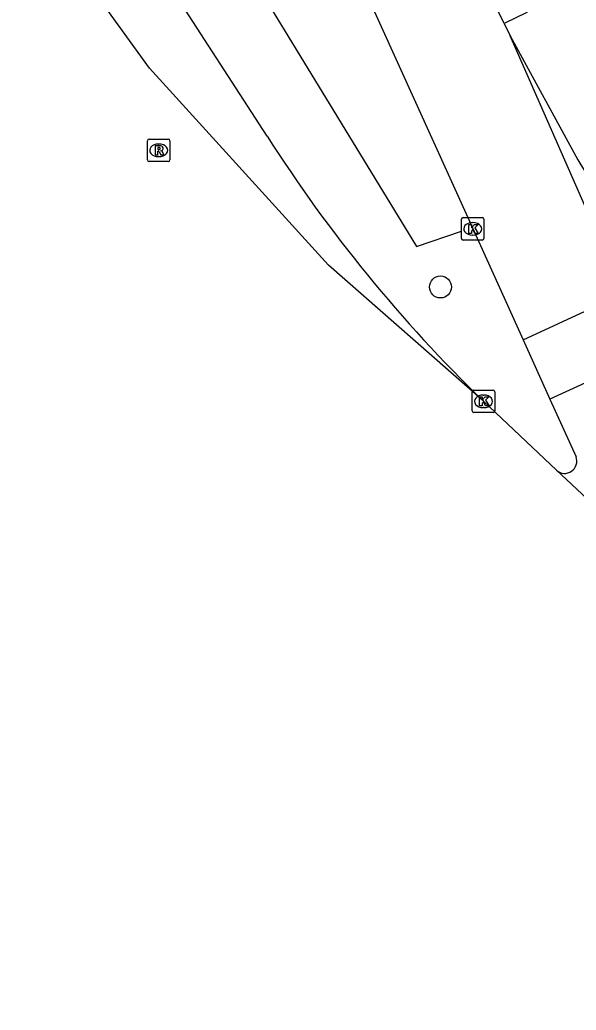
# Model space of a CAD drawing. Extents: x 160379 to 161131, y 383940 to 384849.
# Drawn here: x 160719.33 to 160744.08, y 384140.05 to 384184.05 of the extents above; entities that cross this region are included whole.
import ezdxf

# ---------------------------------------------------------------- set-up
doc = ezdxf.new("R2010")
doc.units = 0
for name, color, linetype in [('IMGEO_Berm_groen', 7, 'Continuous'), ('IMGEO_Boom', 7, 'Continuous'), ('IMGEO_Fietspad_open', 7, 'Continuous'), ('IMGEO_Kolk', 7, 'Continuous'), ('IMGEO_Rijbaan_lokaal_gesloten', 7, 'Continuous'), ('IMGEO_Rijbaan_lokaal_open', 7, 'Continuous'), ('IMGEO_Rioolput', 7, 'Continuous'), ('IMGEO_Voetpad_open', 7, 'Continuous')]:
    doc.layers.add(name, color=color, linetype=linetype)

msp = doc.modelspace()

# ---------------------------------------------------------------- linework, layer by layer
at = {"layer": 'IMGEO_Berm_groen'}
for points in [[(160724.6, 384194.239), (160736.972, 384173.978), (160738.977, 384174.654), (160738.977, 384175.188)], [(160739.052, 384175.262), (160739.253, 384175.262)]]:
    msp.add_lwpolyline(points, dxfattribs=at)
msp.add_arc((160739.054, 384175.185), 0.0767, 91.2593, 177.9717, dxfattribs=at)
at = {"layer": 'IMGEO_Boom'}
msp.add_circle((160738.043, 384172.18), 0.489, dxfattribs=at)
at = {"layer": 'IMGEO_Fietspad_open'}
msp.add_lwpolyline([(160741.141, 384183.336), (160744.151, 384177.829), (160744.245, 384177.674), (160759.975, 384152.274), (160767.603, 384139.954)], dxfattribs=at)
at = {"layer": 'IMGEO_Kolk'}
for p, q in [((160738.977, 384174.336), (160738.977, 384175.188)), ((160739.052, 384175.262), (160739.904, 384175.262)), ((160739.978, 384175.188), (160739.978, 384174.336)), ((160739.465, 384175.042), (160739.49, 384175.042)), ((160739.488, 384174.482), (160739.463, 384174.482)), ((160739.904, 384174.262), (160739.052, 384174.262)), ((160739.457, 384166.673), (160739.457, 384167.525)), ((160739.532, 384167.599), (160740.384, 384167.599)), ((160739.945, 384167.379), (160739.97, 384167.379)), ((160740.458, 384167.525), (160740.458, 384166.673)), ((160739.968, 384166.819), (160739.943, 384166.819)), ((160740.384, 384166.599), (160739.532, 384166.599))]:
    msp.add_line(p, q, dxfattribs=at)
for points in [[(160738.977, 384174.336), (160738.977, 384175.188)], [(160739.052, 384175.262), (160739.904, 384175.262)], [(160739.978, 384175.188), (160739.978, 384174.336)], [(160739.298, 384174.962), (160739.421, 384174.962), (160739.421, 384174.811), (160739.551, 384174.962), (160739.715, 384174.962), (160739.569, 384174.811), (160739.722, 384174.562), (160739.57, 384174.562), (160739.485, 384174.726), (160739.421, 384174.659), (160739.421, 384174.562), (160739.298, 384174.562), (160739.298, 384174.962)], [(160739.904, 384174.262), (160739.052, 384174.262)], [(160739.457, 384166.673), (160739.457, 384167.525)], [(160739.532, 384167.599), (160740.384, 384167.599)], [(160739.778, 384167.299), (160739.901, 384167.299), (160739.901, 384167.148), (160740.031, 384167.299), (160740.195, 384167.299), (160740.049, 384167.148), (160740.202, 384166.899), (160740.05, 384166.899), (160739.965, 384167.063), (160739.901, 384166.996), (160739.901, 384166.899), (160739.778, 384166.899), (160739.778, 384167.299)], [(160740.458, 384167.525), (160740.458, 384166.673)], [(160740.384, 384166.599), (160739.532, 384166.599)]]:
    msp.add_lwpolyline(points, dxfattribs=at)
for centre, start, end in [((160739.054, 384175.186), 91.552, 178.448), ((160739.054, 384175.186), 91.552, 178.448), ((160739.902, 384175.186), 1.552, 88.448), ((160739.902, 384175.186), 1.552, 88.448), ((160739.054, 384174.338), 181.552, 268.448), ((160739.054, 384174.338), 181.552, 268.448), ((160739.902, 384174.338), 271.552, 358.448), ((160739.902, 384174.338), 271.552, 358.448), ((160739.534, 384167.523), 91.552, 178.448), ((160739.534, 384167.523), 91.552, 178.448), ((160740.382, 384167.523), 1.552, 88.448), ((160740.382, 384167.523), 1.552, 88.448), ((160739.534, 384166.675), 181.552, 268.448), ((160739.534, 384166.675), 181.552, 268.448), ((160740.382, 384166.675), 271.552, 358.448), ((160740.382, 384166.675), 271.552, 358.448)]:
    msp.add_arc(centre, 0.0765, start, end, dxfattribs=at)
for centre, major_axis, ratio, start_param, end_param in [((160739.464, 384174.762), (-0.387, 0.002), 0.722429, 4.712389, 7.853982), ((160739.489, 384174.762), (-0.39, 0.002), 0.717154, 1.570796, 4.712389), ((160739.944, 384167.099), (-0.387, 0.002), 0.722429, 4.712389, 7.853982), ((160739.969, 384167.099), (-0.39, 0.002), 0.717154, 1.570796, 4.712389)]:
    msp.add_ellipse(centre, major_axis=major_axis, ratio=ratio, start_param=start_param, end_param=end_param, dxfattribs=at)
at = {"layer": 'IMGEO_Rijbaan_lokaal_gesloten'}
for points in [[(160730.335, 384178.88), (160725.992, 384185.588), (160707.361, 384215.678), (160686.009, 384250), (160668.175, 384278.809), (160638.839, 384326.083)], [(160739.95, 384167.105), (160733.069, 384173.147), (160725.107, 384181.899), (160720.734, 384187.958), (160671.485, 384266.967), (160635.054, 384325.513)], [(160743.205, 384164.034), (160739.95, 384167.105)], [(160745.933, 384161.486), (160743.205, 384164.034)]]:
    msp.add_lwpolyline(points, dxfattribs=at)
msp.add_arc((160785.425, 384214.051), 65.36, 212.55546, 225.91198, dxfattribs=at)
at = {"layer": 'IMGEO_Rijbaan_lokaal_open'}
for points in [[(160732.201, 384190.814), (160739.253, 384175.262)], [(160740.877, 384183.88), (160740.563, 384184.527), (160739.08, 384187.757), (160738.495, 384188.775)], [(160740.877, 384183.88), (160741.141, 384183.336)], [(160747.866, 384167.752), (160746.328, 384171.551), (160741.141, 384183.336)], [(160739.253, 384175.262), (160741.715, 384169.832)], [(160741.715, 384169.832), (160744.863, 384171.28)], [(160741.715, 384169.832), (160742.913, 384167.191)], [(160746.075, 384168.645), (160742.913, 384167.191)], [(160742.913, 384167.191), (160744.072, 384164.635)]]:
    msp.add_lwpolyline(points, dxfattribs=at)
msp.add_arc((160743.566, 384164.439), 0.543, 228.2865, 21.1725, dxfattribs=at)
at = {"layer": 'IMGEO_Rioolput'}
for p, q in [((160725.087, 384178.751), (160725.939, 384178.751)), ((160725.012, 384177.825), (160725.012, 384178.677)), ((160725.5, 384178.531), (160725.525, 384178.531)), ((160726.013, 384178.677), (160726.013, 384177.825)), ((160725.523, 384177.971), (160725.498, 384177.971)), ((160725.939, 384177.751), (160725.087, 384177.751))]:
    msp.add_line(p, q, dxfattribs=at)
for points in [[(160725.087, 384178.751), (160725.939, 384178.751)], [(160725.012, 384177.825), (160725.012, 384178.677)], [(160725.601, 384178.449), (160725.349, 384178.451), (160725.349, 384178.051)], [(160725.527, 384178.37), (160725.473, 384178.37), (160725.473, 384178.289)], [(160725.473, 384178.289), (160725.525, 384178.289)], [(160726.013, 384178.677), (160726.013, 384177.825)], [(160725.349, 384178.051), (160725.473, 384178.051), (160725.473, 384178.213), (160725.484, 384178.213)], [(160725.531, 384178.184), (160725.602, 384178.051), (160725.742, 384178.051), (160725.677, 384178.177)], [(160725.939, 384177.751), (160725.087, 384177.751)]]:
    msp.add_lwpolyline(points, dxfattribs=at)
for centre, radius, start, end in [((160725.089, 384178.675), 0.0765, 91.552, 178.448), ((160725.089, 384178.675), 0.0765, 91.552, 178.448), ((160725.937, 384178.675), 0.0765, 1.552, 88.448), ((160725.937, 384178.675), 0.0765, 1.552, 88.448), ((160725.509, 384178.478), 0.19, 274.7715, 282.9687), ((160725.533, 384178.274), 0.0964, 77.0061, 93.1865), ((160725.547, 384178.331), 0.0378, 276.6634, 79.6772), ((160725.6, 384178.339), 0.109, 350.3612, 89.416), ((160725.598, 384178.339), 0.112, 277.5842, 350.9817), ((160725.089, 384177.827), 0.0765, 181.552, 268.448), ((160725.089, 384177.827), 0.0765, 181.552, 268.448), ((160725.483, 384178.16), 0.0533, 26.0293, 88.6989), ((160725.582, 384178.124), 0.108, 29.5134, 73.7905), ((160725.937, 384177.827), 0.0765, 271.552, 358.448), ((160725.937, 384177.827), 0.0765, 271.552, 358.448)]:
    msp.add_arc(centre, radius, start, end, dxfattribs=at)
for centre, major_axis, ratio, start_param, end_param in [((160725.499, 384178.251), (-0.387, 0.002), 0.722429, 4.712389, 7.853982), ((160725.524, 384178.251), (-0.39, 0.002), 0.717154, 1.570796, 4.712389)]:
    msp.add_ellipse(centre, major_axis=major_axis, ratio=ratio, start_param=start_param, end_param=end_param, dxfattribs=at)
at = {"layer": 'IMGEO_Voetpad_open'}
msp.add_lwpolyline([(160741.564, 384185.146), (160741.886, 384184.371), (160740.877, 384183.88)], dxfattribs=at)

doc.saveas('drawing.dxf')
